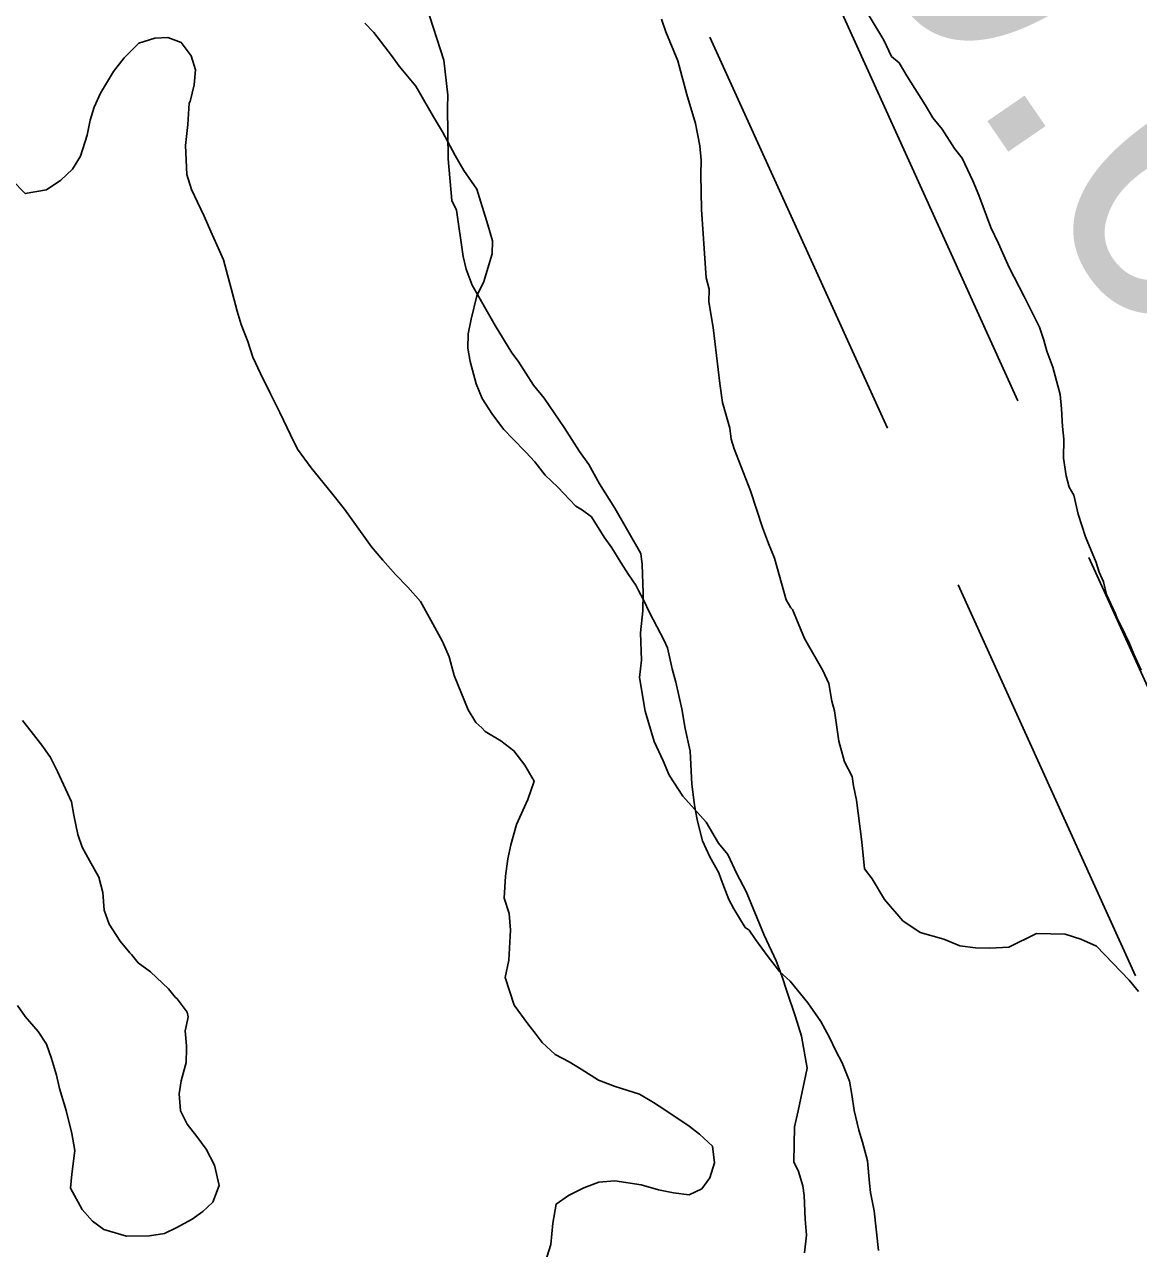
# Model space of a CAD drawing. Extents: x 3172231 to 3210228, y 940198 to 965780.
# Drawn here: x 3188999.5 to 3189256.2, y 949017.2 to 949299.4 of the extents above; entities that cross this region are included whole.
import ezdxf

# ---------------------------------------------------------------- set-up
doc = ezdxf.new("R2010")
doc.units = 0
for name, color, linetype in [('V-RIVR-RANG', 7, 'Continuous'), ('V-ROAD-CNTR', 7, 'Continuous'), ('V-SITE-VEGE', 7, 'Continuous'), ('V-TOPO-SHOR', 7, 'Continuous'), ('V-WETL-SWMP', 7, 'Continuous')]:
    doc.layers.add(name, color=color, linetype=linetype)

msp = doc.modelspace()

# ---------------------------------------------------------------- linework, layer by layer
at = {"layer": 'V-ROAD-CNTR'}
for p, q in [((3189187.558, 949302.83), (3189228.437, 949212.639)), ((3189157.478, 949296.527), (3189198.352, 949206.345)), ((3189244.789, 949176.562), (3189285.667, 949086.371)), ((3189214.702, 949170.273), (3189255.576, 949080.091))]:
    msp.add_line(p, q, dxfattribs=at)
at = {"layer": 'V-SITE-VEGE'}
for p, q in [((3189096.177, 949291.194), (3189092.07, 949303.764)), ((3189197.546, 949295.783), (3189192.605, 949303.971)), ((3189146.297, 949300.653), (3189147.327, 949297.696)), ((3189147.327, 949297.696), (3189150.107, 949291.028)), ((3189199.293, 949292.072), (3189197.546, 949295.783)), ((3189201.094, 949290.563), (3189199.293, 949292.072)), ((3189097.086, 949283.1), (3189096.177, 949291.194)), ((3189150.107, 949291.028), (3189152.126, 949283.276)), ((3189202.857, 949287.587), (3189201.094, 949290.563)), ((3189207.102, 949280.882), (3189202.857, 949287.587)), ((3189097.018, 949280.169), (3189097.086, 949283.1)), ((3189152.126, 949283.276), (3189154.17, 949276.622)), ((3189097.11, 949268.424), (3189097.018, 949280.169)), ((3189208.868, 949277.906), (3189207.102, 949280.882)), ((3189211.008, 949275.289), (3189208.868, 949277.906)), ((3189154.17, 949276.622), (3189155.151, 949271.463)), ((3189213.834, 949270.818), (3189211.008, 949275.289)), ((3189155.151, 949271.463), (3189155.44, 949268.156)), ((3189215.618, 949268.576), (3189213.834, 949270.818)), ((3189097.987, 949258.866), (3189097.11, 949268.424)), ((3189155.44, 949268.156), (3189155.362, 949264.854)), ((3189218.065, 949263.382), (3189215.618, 949268.576)), ((3189155.362, 949264.854), (3189155.54, 949256.779)), ((3189219.454, 949260.048), (3189218.065, 949263.382)), ((3189099.034, 949256.638), (3189097.987, 949258.866)), ((3189222.217, 949252.642), (3189219.454, 949260.048)), ((3189100.619, 949245.966), (3189099.034, 949256.638)), ((3189155.54, 949256.779), (3189156.636, 949240.977)), ((3189223.962, 949248.933), (3189222.217, 949252.642)), ((3189226.401, 949243.375), (3189223.962, 949248.933)), ((3189101.282, 949243.012), (3189100.619, 949245.966)), ((3189229.911, 949236.686), (3189226.401, 949243.375)), ((3189102.663, 949239.312), (3189101.282, 949243.012)), ((3189156.636, 949240.977), (3189157.307, 949238.392)), ((3189107.948, 949230.014), (3189102.663, 949239.312)), ((3189157.307, 949238.392), (3189157.24, 949235.459)), ((3189157.24, 949235.459), (3189158.2, 949229.567)), ((3189233.415, 949229.635), (3189229.911, 949236.686)), ((3189111.836, 949223.685), (3189107.948, 949230.014)), ((3189158.2, 949229.567), (3189159.732, 949216.69)), ((3189234.445, 949226.674), (3189233.415, 949229.635)), ((3189235.119, 949224.091), (3189234.445, 949226.674)), ((3189113.259, 949221.818), (3189111.836, 949223.685)), ((3189236.497, 949220.388), (3189235.119, 949224.091)), ((3189116.796, 949216.231), (3189113.259, 949221.818)), ((3189238.187, 949214.111), (3189236.497, 949220.388)), ((3189119.294, 949213.237), (3189116.796, 949216.231)), ((3189159.732, 949216.69), (3189160.363, 949212.272)), ((3189123.907, 949206.525), (3189119.294, 949213.237)), ((3189238.476, 949210.804), (3189238.187, 949214.111)), ((3189160.363, 949212.272), (3189162.059, 949206.364)), ((3189238.748, 949206.761), (3189238.476, 949210.804)), ((3189239.045, 949203.82), (3189238.748, 949206.761)), ((3189127.443, 949200.938), (3189123.907, 949206.525)), ((3189162.059, 949206.364), (3189162.364, 949203.787)), ((3189238.943, 949199.419), (3189239.045, 949203.82)), ((3189162.364, 949203.787), (3189163.046, 949201.569)), ((3189163.046, 949201.569), (3189166.855, 949191.941)), ((3189129.575, 949197.954), (3189127.443, 949200.938)), ((3189239.582, 949195.368), (3189238.943, 949199.419)), ((3189132.039, 949193.494), (3189129.575, 949197.954)), ((3189240.253, 949192.783), (3189239.582, 949195.368)), ((3189135.576, 949187.907), (3189132.039, 949193.494)), ((3189241.31, 949190.926), (3189240.253, 949192.783)), ((3189166.855, 949191.941), (3189169.591, 949183.438)), ((3189242.308, 949186.5), (3189241.31, 949190.926)), ((3189141.568, 949177.493), (3189135.576, 949187.907)), ((3189244.02, 949181.323), (3189242.308, 949186.5)), ((3189169.591, 949183.438), (3189170.972, 949179.737)), ((3189246.449, 949175.396), (3189244.02, 949181.323)), ((3189170.972, 949179.737), (3189172.36, 949176.401)), ((3189141.874, 949174.916), (3189141.568, 949177.493)), ((3189172.36, 949176.401), (3189175.07, 949166.798)), ((3189142.089, 949168.308), (3189141.874, 949174.916)), ((3189247.131, 949173.178), (3189246.449, 949175.396)), ((3189248.179, 949170.952), (3189247.131, 949173.178)), ((3189248.843, 949168), (3189248.179, 949170.952)), ((3189141.99, 949164.275), (3189142.089, 949168.308)), ((3189250.94, 949163.548), (3189248.843, 949168)), ((3189175.07, 949166.798), (3189176.126, 949164.943)), ((3189176.126, 949164.943), (3189176.485, 949164.566)), ((3189176.485, 949164.566), (3189179.264, 949157.896)), ((3189141.505, 949159.151), (3189141.99, 949164.275)), ((3189251.282, 949162.44), (3189250.94, 949163.548)), ((3189252.339, 949160.58), (3189251.282, 949162.44)), ((3189141.724, 949152.907), (3189141.505, 949159.151)), ((3189254.086, 949156.872), (3189252.339, 949160.58)), ((3189179.264, 949157.896), (3189183.491, 949150.457)), ((3189255.126, 949154.279), (3189254.086, 949156.872)), ((3189256.873, 949150.566), (3189255.126, 949154.279)), ((3189141.261, 949148.882), (3189141.724, 949152.907)), ((3189183.491, 949150.457), (3189184.89, 949147.49)), ((3189142.547, 949141.147), (3189141.261, 949148.882)), ((3189184.89, 949147.49), (3189185.529, 949143.439)), ((3189185.529, 949143.439), (3189186.211, 949141.223)), ((3189144.585, 949134.128), (3189142.547, 949141.147)), ((3189186.211, 949141.223), (3189187.145, 949134.229)), ((3189146.678, 949129.676), (3189144.585, 949134.128)), ((3189187.145, 949134.229), (3189188.5, 949129.428)), ((3189148.071, 949126.342), (3189146.678, 949129.676)), ((3189188.5, 949129.428), (3189190.258, 949126.084)), ((3189151.26, 949121.498), (3189148.071, 949126.342)), ((3189190.258, 949126.084), (3189190.573, 949123.876)), ((3189190.573, 949123.876), (3189191.228, 949120.558)), ((3189156.621, 949115.502), (3189151.26, 949121.498)), ((3189191.228, 949120.558), (3189192.469, 949110.99)), ((3189159.441, 949110.667), (3189156.621, 949115.502)), ((3189192.469, 949110.99), (3189193.057, 949104.74)), ((3189161.582, 949108.047), (3189159.441, 949110.667)), ((3189163.679, 949103.595), (3189161.582, 949108.047)), ((3189165.784, 949099.509), (3189163.679, 949103.595)), ((3189193.057, 949104.74), (3189194.841, 949102.495)), ((3189194.841, 949102.495), (3189197.659, 949097.66)), ((3189169.952, 949089.507), (3189165.784, 949099.509)), ((3189197.659, 949097.66), (3189201.95, 949092.79)), ((3189201.95, 949092.79), (3189205.923, 949090.127)), ((3189172.747, 949083.57), (3189169.952, 949089.507)), ((3189205.923, 949090.127), (3189211.389, 949088.532)), ((3189211.389, 949088.532), (3189215.02, 949086.979)), ((3189226.386, 949086.711), (3189232.698, 949089.865)), ((3189232.698, 949089.865), (3189239.299, 949089.711)), ((3189239.299, 949089.711), (3189242.938, 949088.526)), ((3189242.938, 949088.526), (3189246.571, 949086.971)), ((3189215.02, 949086.979), (3189218.678, 949086.527)), ((3189218.678, 949086.527), (3189221.975, 949086.449)), ((3189221.975, 949086.449), (3189226.386, 949086.711)), ((3189246.571, 949086.971), (3189254.092, 949079.091)), ((3189174.128, 949079.869), (3189172.747, 949083.57)), ((3189175.152, 949076.543), (3189174.128, 949079.869)), ((3189254.092, 949079.091), (3189256.232, 949076.471)), ((3189177.214, 949070.624), (3189175.152, 949076.543)), ((3189178.576, 949066.188), (3189177.214, 949070.624)), ((3189179.868, 949058.821), (3189178.576, 949066.188)), ((3189177.806, 949048.964), (3189179.868, 949058.821)), ((3189176.985, 949045.315), (3189177.806, 949048.964)), ((3189176.794, 949037.248), (3189176.985, 949045.315)), ((3189177.845, 949035.022), (3189176.794, 949037.248)), ((3189178.867, 949031.696), (3189177.845, 949035.022)), ((3189179.18, 949029.486), (3189178.867, 949031.696)), ((3189179.42, 949023.977), (3189179.18, 949029.486)), ((3189179.698, 949020.303), (3189179.42, 949023.977)), ((3189179.237, 949016.276), (3189179.698, 949020.303))]:
    msp.add_line(p, q, dxfattribs=at)
at = {"layer": 'V-TOPO-SHOR'}
for points in [[(3188996.701, 949263.55), (3188999.671, 949260.437), (3189004.561, 949261.336), (3189007.859, 949263.49), (3189010.556, 949266.065), (3189012.452, 949269.063), (3189013.986, 949273.896), (3189014.674, 949277.329), (3189015.557, 949280.352), (3189017.052, 949283.563), (3189020.011, 949288.564), (3189022.52, 949291.753), (3189025.844, 949295.122), (3189029.524, 949296.252), (3189032.57, 949296.385), (3189035.589, 949295.3), (3189037.95, 949292.201), (3189038.888, 949288.933), (3189038.603, 949285.49), (3189037.702, 949281.656), (3189037.489, 949281.257), (3189037.172, 949276.395), (3189036.651, 949271.537), (3189036.901, 949264.838), (3189038.036, 949261.36), (3189039.39, 949258.489), (3189040.936, 949255.206), (3189042.476, 949251.723), (3189043.824, 949248.647), (3189045.366, 949245.163), (3189047.414, 949237.403), (3189048.536, 949233.319), (3189049.478, 949230.255), (3189051.01, 949226.364), (3189052.14, 949222.686), (3189053.879, 949218.994), (3189056.204, 949214.273), (3189058.334, 949209.962), (3189060.851, 949204.832), (3189062.397, 949201.549), (3189065.541, 949197.213), (3189070.273, 949191.421), (3189073.229, 949187.7), (3189074.996, 949185.224), (3189079.516, 949179.033), (3189082.082, 949175.928), (3189085.048, 949172.612), (3189087.819, 949169.708), (3189090.784, 949166.393), (3189093.117, 949162.078), (3189095.843, 949157.144), (3189097.383, 949153.658), (3189098.499, 949149.372), (3189101.759, 949141.383), (3189103.519, 949138.503), (3189104.909, 949137.252), (3189105.702, 949136.422), (3189109.302, 949134.309)], [(3189001.016, 949136.447), (3188999.046, 949138.929)], [(3188997.909, 949073.223), (3188999.677, 949070.747), (3189002.636, 949067.229), (3189004.598, 949064.343), (3189005.739, 949061.068), (3189006.863, 949057.187), (3189007.605, 949054.127), (3189009.108, 949049.02), (3189010.402, 949043.715), (3189011.123, 949039.843), (3189010.386, 949034.383), (3189010.107, 949031.143), (3189012.831, 949026.209), (3189015.203, 949023.516), (3189017.796, 949021.63), (3189023.034, 949020.088), (3189028.31, 949020.165), (3189031.771, 949020.694), (3189034.644, 949022.046), (3189038.138, 949023.991), (3189040.614, 949025.761), (3189042.898, 949027.938), (3189044.407, 949031.757), (3189043.299, 949036.449), (3189041.358, 949040.148), (3189039.195, 949043.038), (3189037.03, 949045.929), (3189035.48, 949049.01), (3189035.165, 949052.87), (3189035.642, 949055.903), (3189036.756, 949060.136), (3189036.834, 949063.38), (3189036.846, 949063.991), (3189036.522, 949067.446), (3189036.75, 949068.455), (3189037.206, 949070.675), (3189037.028, 949071.695), (3189034.667, 949074.794), (3189034.27, 949075.208), (3189032.691, 949077.071), (3189028.523, 949081.024), (3189025.732, 949083.119), (3189024.153, 949084.981), (3189023.757, 949085.396), (3189021.588, 949088.085), (3189019.043, 949091.999), (3189017.902, 949095.272), (3189017.593, 949099.337), (3189016.661, 949102.808), (3189014.521, 949106.714), (3189012.768, 949109.796), (3189011.819, 949112.659), (3189010.91, 949117.144), (3189010.374, 949120.2), (3189007.089, 949127.176), (3189005.542, 949130.458), (3189003.775, 949132.935), (3189001.016, 949136.447)], [(3189109.302, 949134.309), (3189112.292, 949132.007), (3189114.852, 949128.699), (3189116.997, 949124.999), (3189115.477, 949120.773), (3189112.907, 949114.951), (3189111.58, 949110.314), (3189110.896, 949107.085), (3189110.396, 949103.04), (3189110.072, 949097.975), (3189111.209, 949094.5), (3189111.522, 949090.637), (3189111.158, 949083.748), (3189110.252, 949079.711), (3189112.335, 949073.375), (3189115.479, 949069.041), (3189117.449, 949066.559), (3189118.825, 949064.701), (3189121.805, 949061.994), (3189125.012, 949060.294), (3189127.812, 949058.606), (3189131.81, 949056.077), (3189135.629, 949054.568), (3189141.269, 949052.813), (3189144.47, 949050.91), (3189147.067, 949049.227), (3189152.66, 949045.444), (3189155.05, 949043.562), (3189158.028, 949040.854), (3189158.546, 949036.988), (3189157.453, 949033.564), (3189155.567, 949030.971), (3189152.693, 949029.617), (3189149.054, 949030.111), (3189145.621, 949030.799), (3189141.589, 949031.909), (3189135.525, 949032.861), (3189131.865, 949032.542), (3189128.385, 949031.204), (3189124.896, 949029.459), (3189122.008, 949027.499), (3189121.295, 949023.053), (3189120.775, 949018.195), (3189119.454, 949013.763)]]:
    msp.add_lwpolyline(points, dxfattribs=at)
at = {"layer": 'V-WETL-SWMP'}
for points in [[(3189077.909, 949299.716), (3189079.983, 949297.543), (3189084.109, 949292.286), (3189085.872, 949289.816), (3189089.709, 949285.173), (3189091.458, 949282.096), (3189093.792, 949278.095), (3189095.837, 949274.708), (3189098.742, 949269.176), (3189100.788, 949265.789), (3189103.721, 949261.471), (3189106.259, 949253.216), (3189107.387, 949249.547), (3189107.316, 949246.513), (3189105.346, 949240.185), (3189103.751, 949236.884), (3189102.409, 949231.452), (3189101.724, 949228.129), (3189101.645, 949224.792), (3189102.181, 949221.744), (3189103.576, 949216.551), (3189105.015, 949213.178), (3189107.356, 949209.481), (3189110.008, 949206.08), (3189112.082, 949203.906), (3189115.044, 949200.801), (3189117.118, 949198.628), (3189119.474, 949195.537), (3189122.443, 949192.735), (3189125.109, 949189.941), (3189126.59, 949188.388), (3189128.086, 949187.443), (3189130.174, 949185.876), (3189133.101, 949181.254), (3189134.864, 949178.784), (3189136.909, 949175.397), (3189138.665, 949172.624), (3189140.428, 949170.154), (3189141.006, 949168.927), (3189142.17, 949166.775), (3189143.615, 949163.705), (3189146.81, 949157.56), (3189147.677, 949155.718)], [(3189120.776, 949018.196), (3189121.296, 949023.053), (3189122.009, 949027.499), (3189124.896, 949029.46), (3189128.385, 949031.204), (3189131.866, 949032.542), (3189135.525, 949032.862), (3189141.589, 949031.908), (3189145.621, 949030.799), (3189149.053, 949030.11), (3189152.693, 949029.618), (3189155.566, 949030.971), (3189157.452, 949033.564), (3189158.547, 949036.987), (3189158.029, 949040.854), (3189155.05, 949043.562), (3189152.66, 949045.444), (3189147.068, 949049.227), (3189144.47, 949050.911), (3189141.269, 949052.812), (3189135.629, 949054.568), (3189131.81, 949056.077), (3189127.812, 949058.606), (3189125.012, 949060.295), (3189121.805, 949061.993), (3189118.826, 949064.701), (3189117.449, 949066.559), (3189115.479, 949069.04), (3189112.335, 949073.374), (3189110.252, 949079.712), (3189111.158, 949083.748), (3189111.523, 949090.638), (3189111.208, 949094.5), (3189110.073, 949097.975), (3189110.395, 949103.04), (3189110.895, 949107.085), (3189111.58, 949110.315), (3189112.906, 949114.95), (3189115.477, 949120.773), (3189116.997, 949124.998), (3189114.852, 949128.7), (3189112.293, 949132.006), (3189109.303, 949134.308), (3189105.701, 949136.422), (3189104.909, 949137.252), (3189103.519, 949138.502), (3189101.76, 949141.383), (3189098.499, 949149.372), (3189097.383, 949153.659), (3189095.842, 949157.144), (3189093.117, 949162.077), (3189090.784, 949166.392), (3189087.819, 949169.708), (3189085.047, 949172.613), (3189082.082, 949175.929), (3189079.517, 949179.033), (3189074.997, 949185.225), (3189073.229, 949187.701), (3189070.273, 949191.422), (3189065.54, 949197.214), (3189062.396, 949201.549), (3189060.85, 949204.831), (3189058.333, 949209.962), (3189056.203, 949214.273), (3189053.879, 949218.993), (3189052.14, 949222.686), (3189051.009, 949226.364), (3189049.478, 949230.255), (3189048.535, 949233.32), (3189047.414, 949237.404), (3189045.365, 949245.162), (3189043.824, 949248.647), (3189042.476, 949251.722), (3189040.935, 949255.207), (3189039.389, 949258.489), (3189038.036, 949261.361), (3189036.901, 949264.837), (3189036.652, 949271.538), (3189037.172, 949276.394), (3189037.489, 949281.256), (3189037.702, 949281.657), (3189038.603, 949285.49), (3189038.887, 949288.932), (3189037.949, 949292.201), (3189035.588, 949295.299), (3189032.57, 949296.385), (3189029.524, 949296.253), (3189025.845, 949295.122), (3189022.52, 949291.752), (3189020.011, 949288.565), (3189017.053, 949283.562), (3189015.557, 949280.351), (3189014.675, 949277.329), (3189013.986, 949273.896), (3189012.452, 949269.063), (3189010.555, 949266.065), (3189007.858, 949263.491), (3189004.561, 949261.336), (3188999.671, 949260.437), (3188996.701, 949263.55)], [(3189147.677, 949155.718), (3189148.777, 949150.836), (3189149.616, 949147.78), (3189150.99, 949141.677), (3189151.793, 949137.105), (3189152.885, 949131.92), (3189153.314, 949124.321), (3189153.821, 949120.06), (3189154.088, 949118.536), (3189154.631, 949115.791), (3189155.737, 949111.212), (3189157.472, 949107.529), (3189159.51, 949103.839), (3189160.081, 949102.308), (3189161.795, 949097.714), (3189162.958, 949095.562), (3189165.589, 949091.251), (3189166.484, 949090.623), (3189167.951, 949088.463), (3189170.892, 949084.448), (3189173.544, 949081.047), (3189175.921, 949078.867), (3189180.054, 949073.913), (3189182.988, 949069.594), (3189185.026, 949065.904), (3189186.472, 949062.835), (3189187.925, 949060.069), (3189189.645, 949055.779), (3189190.18, 949052.731), (3189190.702, 949049.076), (3189191.808, 949044.497), (3189192.654, 949041.745), (3189193.768, 949037.47), (3189194.253, 949032.298), (3189194.507, 949030.168), (3189195.317, 949025.899), (3189196.317, 949016.769)], [(3189119.455, 949013.764), (3189120.776, 949018.196)]]:
    msp.add_lwpolyline(points, dxfattribs=at)

# ---------------------------------------------------------------- texts
at = {"layer": 'V-RIVR-RANG'}
msp.add_text('50.6', height=67, rotation=304.44833, dxfattribs=at).set_placement((3189160.397, 949366.061))

doc.saveas('drawing.dxf')
